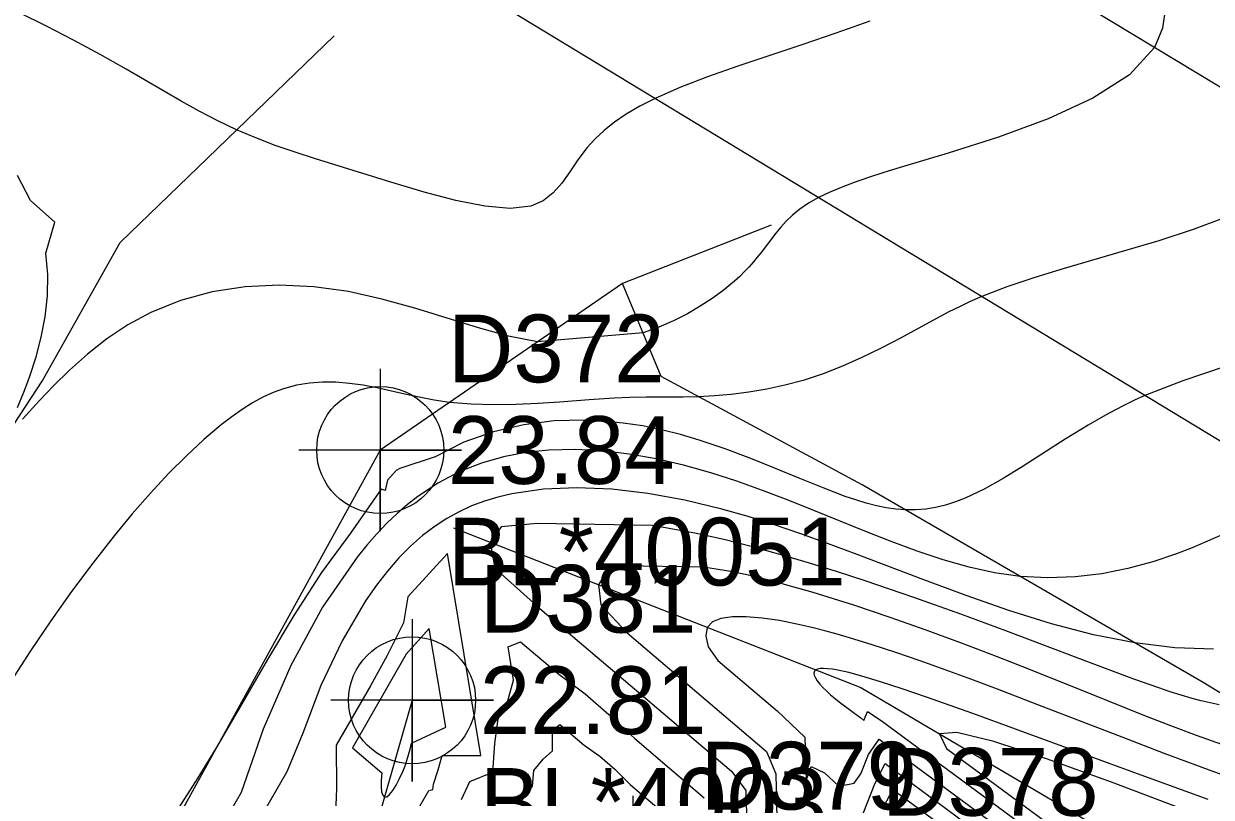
# Model space of a CAD drawing. Extents: x 2356077 to 2359823, y 225951 to 227822.
# Drawn here: x 2356579.39 to 2356623.22, y 227275.54 to 227304.09 of the extents above; entities that cross this region are included whole.
import ezdxf

# ---------------------------------------------------------------- set-up
doc = ezdxf.new("R2010")
doc.units = 0
for name, color, linetype in [('DTM Contours Major', 7, 'Continuous'), ('DTM Contours Minor', 7, 'Continuous'), ('Exist DTM Breakline', 7, 'Continuous'), ('Exist DTM Breakline Cogo Comment', 7, 'Continuous'), ('Exist DTM Breakline Cogo Elevation', 7, 'Continuous'), ('Exist DTM Breakline Cogo Number', 7, 'Continuous'), ('Exist DTM Breakline Cogo Point CELL', 7, 'Continuous'), ('Exist DTM Crownline', 7, 'Continuous'), ('Exist DTM Drainline', 7, 'Continuous'), ('Exist DTM Drainline Cogo Comment', 7, 'Continuous'), ('Exist DTM Drainline Cogo Elevation', 7, 'Continuous'), ('Exist DTM Drainline Cogo Number', 7, 'Continuous'), ('Exist DTM Drainline Cogo Point CELL', 7, 'Continuous'), ('Exist Roads EOP', 7, 'Continuous'), ('PH Exist DTM Breakline', 7, 'Continuous')]:
    doc.layers.add(name, color=color, linetype=linetype)

msp = doc.modelspace()

# ---------------------------------------------------------------- linework, layer by layer
at = {"layer": 'DTM Contours Major'}
for points in [[(2356623.773, 227296.955), (2356622.561, 227296.498), (2356621.285, 227296.085), (2356620.109, 227295.734), (2356617.8, 227295.063), (2356616.707, 227294.728), (2356615.683, 227294.385), (2356614.75, 227294.025), (2356614.326, 227293.839), (2356613.925, 227293.648), (2356613.542, 227293.455), (2356612.814, 227293.064), (2356611.751, 227292.485), (2356611.042, 227292.116), (2356610.331, 227291.769), (2356609.615, 227291.451), (2356608.893, 227291.167), (2356608.16, 227290.925), (2356607.489, 227290.746), (2356606.817, 227290.603), (2356606.154, 227290.492), (2356605.507, 227290.411), (2356604.887, 227290.356), (2356604.303, 227290.325), (2356603.736, 227290.311), (2356602.374, 227290.308), (2356601.759, 227290.293), (2356601.187, 227290.266), (2356600.259, 227290.205), (2356599.172, 227290.125), (2356598.377, 227290.074), (2356597.559, 227290.036), (2356596.731, 227290.024), (2356595.909, 227290.047), (2356595.108, 227290.116), (2356594.54, 227290.2), (2356593.989, 227290.305), (2356593.453, 227290.421), (2356592.421, 227290.651), (2356591.921, 227290.746), (2356591.413, 227290.817), (2356590.913, 227290.857), (2356590.421, 227290.861), (2356589.935, 227290.825), (2356589.457, 227290.746), (2356588.985, 227290.619), (2356588.601, 227290.477), (2356588.219, 227290.302), (2356587.837, 227290.095), (2356587.455, 227289.856), (2356587.069, 227289.586), (2356586.679, 227289.287), (2356586.043, 227288.751), (2356585.394, 227288.148), (2356584.735, 227287.485), (2356584.069, 227286.768), (2356583.4, 227286.001), (2356582.73, 227285.192), (2356581.936, 227284.181), (2356581.153, 227283.13), (2356580.387, 227282.048), (2356579.645, 227280.949), (2356578.932, 227279.842)], [(2356623.617, 227277.489), (2356622.681, 227277.818), (2356621.736, 227278.17), (2356620.775, 227278.543), (2356618.795, 227279.339), (2356616.547, 227280.243), (2356615.291, 227280.736), (2356614.006, 227281.227), (2356612.697, 227281.71), (2356611.369, 227282.18), (2356610.027, 227282.63), (2356609.278, 227282.868), (2356608.53, 227283.097), (2356607.783, 227283.312), (2356607.039, 227283.512), (2356606.3, 227283.694), (2356605.57, 227283.855), (2356604.476, 227284.036), (2356601.488, 227284.086), (2356600.883, 227283.832), (2356600.61, 227283.38), (2356600.69, 227282.641), (2356601.666, 227281.603), (2356606.812, 227277.232), (2356607.147, 227276.409), (2356607.215, 227273.657)], [(2356594.361, 227281.765), (2356593.51, 227280.823), (2356591.521, 227277.36), (2356592.614, 227276.439), (2356592.586, 227276.158), (2356592.583, 227275.922), (2356592.601, 227275.737), (2356592.641, 227275.61), (2356592.702, 227275.547), (2356592.79, 227275.555), (2356592.896, 227275.638), (2356593.014, 227275.785), (2356593.14, 227275.986), (2356593.267, 227276.231), (2356593.391, 227276.51), (2356593.465, 227276.701), (2356593.535, 227276.9), (2356593.599, 227277.107), (2356593.657, 227277.318), (2356593.707, 227277.535), (2356594.967, 227278.123), (2356594.361, 227281.765)], [(2356609.375, 227272.402), (2356610.806, 227276.035), (2356611.183, 227276.779), (2356616.506, 227272.852)]]:
    msp.add_lwpolyline(points, dxfattribs=at)
at = {"layer": 'DTM Contours Minor'}
for points in [[(2356610.622, 227304.187), (2356609.371, 227303.745), (2356608.144, 227303.331), (2356606.928, 227302.926), (2356605.748, 227302.527), (2356604.633, 227302.131), (2356603.609, 227301.736), (2356602.702, 227301.339), (2356602.132, 227301.049), (2356601.632, 227300.755), (2356601.193, 227300.457), (2356600.812, 227300.152), (2356600.479, 227299.842), (2356600.191, 227299.523), (2356599.849, 227299.073), (2356599.547, 227298.629), (2356599.254, 227298.213), (2356598.937, 227297.848), (2356598.566, 227297.557), (2356598.11, 227297.361), (2356597.345, 227297.272), (2356596.412, 227297.353), (2356595.344, 227297.566), (2356594.175, 227297.876), (2356592.938, 227298.247), (2356590.159, 227299.108), (2356589.413, 227299.35), (2356588.678, 227299.604), (2356587.956, 227299.877), (2356587.251, 227300.174), (2356586.553, 227300.506), (2356585.87, 227300.863), (2356585.197, 227301.239), (2356583.175, 227302.418), (2356582.208, 227302.959), (2356581.224, 227303.487), (2356580.229, 227303.999), (2356579.234, 227304.494)], [(2356621.533, 227304.689), (2356621.428, 227303.925), (2356621.124, 227303.217), (2356620.209, 227302.213), (2356618.856, 227301.34), (2356617.201, 227300.579), (2356615.375, 227299.912), (2356613.511, 227299.32), (2356611.743, 227298.785), (2356611.141, 227298.598), (2356610.573, 227298.415), (2356610.044, 227298.233), (2356609.558, 227298.052), (2356609.117, 227297.869), (2356608.726, 227297.682), (2356608.352, 227297.469), (2356608.034, 227297.251), (2356607.765, 227297.03), (2356607.534, 227296.808), (2356607.333, 227296.586), (2356607.153, 227296.366), (2356606.605, 227295.646), (2356606.469, 227295.472), (2356606.327, 227295.3), (2356606.167, 227295.12), (2356605.998, 227294.942), (2356605.817, 227294.765), (2356605.624, 227294.59), (2356605.417, 227294.414), (2356605.197, 227294.239), (2356604.8, 227293.949), (2356604.364, 227293.665), (2356603.89, 227293.39), (2356603.379, 227293.131), (2356602.832, 227292.894), (2356602.252, 227292.684), (2356598.351, 227292.347), (2356597.289, 227292.559), (2356596.176, 227292.863), (2356593.83, 227293.589), (2356592.614, 227293.931), (2356591.38, 227294.205), (2356590.096, 227294.381), (2356588.819, 227294.439), (2356587.563, 227294.377), (2356586.344, 227294.191), (2356585.178, 227293.878), (2356584.08, 227293.437), (2356583.24, 227292.979), (2356582.459, 227292.456), (2356581.74, 227291.891), (2356581.084, 227291.307), (2356580.495, 227290.729), (2356579.974, 227290.181), (2356579.351, 227289.49)], [(2356579.159, 227289.93), (2356579.395, 227290.492), (2356579.554, 227290.907), (2356579.633, 227291.125), (2356579.851, 227291.799), (2356580.039, 227292.517), (2356580.184, 227293.268), (2356580.271, 227294.043), (2356580.286, 227294.831), (2356580.213, 227295.622), (2356580.539, 227296.768), (2356579.646, 227297.567), (2356579.162, 227298.49)], [(2356623.739, 227291.434), (2356622.18, 227290.916), (2356620.773, 227290.368), (2356620.386, 227290.193), (2356620.017, 227290.014), (2356619.664, 227289.833), (2356619.326, 227289.648), (2356618.998, 227289.462), (2356618.68, 227289.275), (2356617.837, 227288.755), (2356616.278, 227287.757), (2356615.547, 227287.308), (2356614.837, 227286.912), (2356614.14, 227286.584), (2356613.778, 227286.443), (2356613.415, 227286.327), (2356613.051, 227286.237), (2356612.683, 227286.176), (2356612.311, 227286.144), (2356611.932, 227286.144), (2356611.583, 227286.172), (2356611.226, 227286.226), (2356610.862, 227286.302), (2356610.49, 227286.4), (2356610.108, 227286.515), (2356609.716, 227286.647), (2356608.895, 227286.955), (2356608.036, 227287.302), (2356607.144, 227287.67), (2356606.224, 227288.043), (2356605.28, 227288.4), (2356604.317, 227288.726), (2356603.628, 227288.928), (2356602.932, 227289.101), (2356602.229, 227289.244), (2356601.519, 227289.354), (2356600.803, 227289.427), (2356600.08, 227289.461), (2356598.965, 227289.431), (2356597.846, 227289.292), (2356596.734, 227289.032), (2356595.641, 227288.641), (2356594.579, 227288.106), (2356593.27, 227287.675), (2356593.14, 227287.598), (2356592.819, 227287.243), (2356592.727, 227286.866), (2356592.586, 227286.908), (2356591.448, 227285.288), (2356590.377, 227283.832), (2356589.36, 227282.254), (2356588.386, 227280.618), (2356587.447, 227278.985), (2356586.532, 227277.419), (2356585.816, 227276.254), (2356585.113, 227275.158)], [(2356623.648, 227285.241), (2356623.088, 227284.988), (2356622.522, 227284.748), (2356621.944, 227284.524), (2356621.063, 227284.229), (2356620.142, 227283.98), (2356619.186, 227283.791), (2356618.201, 227283.671), (2356617.193, 227283.633), (2356616.167, 227283.689), (2356615.229, 227283.825), (2356614.283, 227284.034), (2356613.329, 227284.304), (2356612.37, 227284.623), (2356611.406, 227284.978), (2356610.438, 227285.358), (2356608.555, 227286.122), (2356607.609, 227286.5), (2356606.661, 227286.864), (2356605.71, 227287.204), (2356604.756, 227287.514), (2356603.748, 227287.796), (2356602.74, 227288.029), (2356601.735, 227288.206), (2356600.736, 227288.322), (2356599.748, 227288.371), (2356598.774, 227288.348), (2356597.93, 227288.262), (2356597.1, 227288.108), (2356596.285, 227287.877), (2356595.485, 227287.561), (2356594.702, 227287.151), (2356593.935, 227286.641), (2356593.552, 227286.34), (2356593.173, 227286.01), (2356592.798, 227285.651), (2356592.426, 227285.263), (2356592.059, 227284.845), (2356591.694, 227284.396), (2356590.422, 227282.55), (2356589.247, 227280.403), (2356588.229, 227278.047), (2356587.414, 227275.72), (2356586.309, 227273.796)], [(2356623.307, 227281.007), (2356621.873, 227281.059), (2356620.403, 227281.233), (2356618.882, 227281.534), (2356617.328, 227281.943), (2356615.756, 227282.434), (2356614.18, 227282.982), (2356612.613, 227283.562), (2356610.059, 227284.534), (2356609.063, 227284.905), (2356608.077, 227285.259), (2356607.1, 227285.591), (2356606.127, 227285.897), (2356605.157, 227286.173), (2356603.788, 227286.501), (2356602.431, 227286.748), (2356601.1, 227286.906), (2356599.81, 227286.964), (2356598.573, 227286.913), (2356597.404, 227286.742), (2356596.894, 227286.621), (2356596.4, 227286.472), (2356595.921, 227286.291), (2356595.458, 227286.079), (2356595.009, 227285.833), (2356594.573, 227285.551), (2356594.113, 227285.202), (2356593.667, 227284.809), (2356593.235, 227284.372), (2356592.815, 227283.89), (2356592.407, 227283.363), (2356592.009, 227282.791), (2356591.142, 227281.317), (2356590.359, 227279.667), (2356589.695, 227277.904), (2356589.103, 227276.473), (2356588.268, 227275.02)], [(2356623.511, 227278.949), (2356623.18, 227279.02), (2356622.85, 227279.101), (2356622.518, 227279.19), (2356622.119, 227279.306), (2356621.71, 227279.435), (2356621.29, 227279.575), (2356620.403, 227279.889), (2356618.625, 227280.553), (2356615.636, 227281.682), (2356613.984, 227282.292), (2356612.25, 227282.911), (2356610.451, 227283.524), (2356609.43, 227283.857), (2356608.396, 227284.179), (2356607.35, 227284.487), (2356606.295, 227284.778), (2356605.233, 227285.048), (2356604.165, 227285.293), (2356602.599, 227285.57), (2356598.342, 227285.642), (2356597.012, 227285.52), (2356596.603, 227284.95), (2356596.774, 227283.99), (2356598.442, 227282.509), (2356605.516, 227276.5), (2356606.049, 227275.786), (2356606.103, 227273.613)], [(2356595.027, 227284.542), (2356593.573, 227282.933), (2356593.415, 227281.982), (2356592.811, 227280.766), (2356592.186, 227279.655), (2356590.927, 227277.463), (2356590.932, 227275.862), (2356590.883, 227274.641), (2356590.845, 227273.889), (2356590.881, 227273.221), (2356590.983, 227272.657), (2356591.146, 227272.219), (2356591.362, 227271.926), (2356591.626, 227271.8), (2356591.96, 227271.866), (2356592.34, 227272.213), (2356594.008, 227275.209), (2356594.339, 227275.783), (2356594.491, 227275.83), (2356594.518, 227276.016), (2356594.689, 227276.546), (2356594.836, 227277.086), (2356596.268, 227277.079), (2356595.027, 227284.542)], [(2356624.71, 227275.977), (2356623.12, 227276.55), (2356621.524, 227277.145), (2356619.934, 227277.752), (2356616.824, 227278.953), (2356615.329, 227279.525), (2356614.351, 227279.893), (2356613.4, 227280.244), (2356612.476, 227280.574), (2356611.578, 227280.883), (2356610.708, 227281.168), (2356609.866, 227281.428), (2356609.41, 227281.559), (2356608.964, 227281.682), (2356608.529, 227281.793), (2356608.104, 227281.894), (2356607.691, 227281.983), (2356607.291, 227282.058), (2356606.649, 227282.154), (2356606.063, 227282.203), (2356605.549, 227282.201), (2356605.126, 227282.138), (2356604.809, 227282.01), (2356604.617, 227281.809), (2356604.562, 227281.493), (2356604.656, 227281.096), (2356605.015, 227280.592), (2356607.202, 227278.734), (2356608.227, 227277.757), (2356608.266, 227276.156), (2356608.458, 227276.68), (2356608.953, 227276.439), (2356609.479, 227275.949), (2356610.046, 227276.063), (2356610.289, 227276.399), (2356610.572, 227277.116), (2356610.963, 227277.684), (2356616.997, 227273.233)], [(2356595.548, 227275.458), (2356595.852, 227276.118), (2356596.711, 227276.464), (2356596.78, 227277.524), (2356596.9, 227278.432), (2356597.266, 227279.096), (2356597.473, 227279.862), (2356597.269, 227281.089), (2356597.73, 227281.281), (2356599.144, 227280.08), (2356600.109, 227279.352), (2356600.987, 227278.591), (2356601.942, 227277.703), (2356604.509, 227275.523)], [(2356623.107, 227275.451), (2356620.767, 227276.302), (2356616.369, 227277.918), (2356614.422, 227278.628), (2356612.717, 227279.235), (2356611.81, 227279.545), (2356611.015, 227279.804), (2356610.331, 227280.01), (2356609.845, 227280.139), (2356609.435, 227280.23), (2356609.238, 227280.264), (2356609.065, 227280.285), (2356608.916, 227280.293), (2356608.793, 227280.288), (2356608.695, 227280.27), (2356608.624, 227280.239), (2356608.575, 227280.188), (2356608.557, 227280.121), (2356608.571, 227280.04), (2356608.613, 227279.944), (2356608.682, 227279.836), (2356608.777, 227279.716), (2356608.888, 227279.594), (2356609.02, 227279.464), (2356609.174, 227279.323), (2356609.349, 227279.174), (2356609.547, 227279.016), (2356609.768, 227278.849), (2356610.019, 227278.667), (2356610.295, 227278.475), (2356610.405, 227278.368), (2356610.537, 227278.702), (2356611.038, 227278.37), (2356616.97, 227273.997)], [(2356597.702, 227275.324), (2356598.17, 227275.945), (2356598.217, 227276.525), (2356598.567, 227276.943), (2356598.911, 227277.251), (2356598.907, 227278.014), (2356599.174, 227278.221), (2356600.074, 227277.457), (2356600.658, 227277.05), (2356601.21, 227276.576), (2356601.788, 227276.001), (2356603.413, 227274.621)], [(2356622.234, 227275.079), (2356619.542, 227276.091), (2356617.147, 227276.957), (2356615.193, 227277.598), (2356613.828, 227277.931), (2356613.197, 227277.875), (2356613.446, 227277.336), (2356621.253, 227271.577)], [(2356611.137, 227275.201), (2356611.474, 227275.822), (2356616.107, 227272.405)]]:
    msp.add_lwpolyline(points, dxfattribs=at)
at = {"layer": 'Exist DTM Breakline'}
msp.add_lwpolyline([(2356592.549, 227288.356), (2356582.582, 227270.24), (2356579.63, 227256.937), (2356592.641, 227249.897), (2356595.601, 227262.555), (2356603.607, 227269.245)], dxfattribs=at)
at = {"layer": 'Exist DTM Breakline Cogo Point CELL'}
for points in [[(2356592.549, 227291.356), (2356592.549, 227285.356), (2356592.549, 227288.356), (2356595.549, 227288.356), (2356589.549, 227288.356)], [(2356601.869, 227275.585), (2356601.869, 227269.585), (2356601.869, 227272.585), (2356604.869, 227272.585), (2356598.869, 227272.585)]]:
    msp.add_lwpolyline(points, dxfattribs=at)
msp.add_circle((2356592.549, 227288.356), 2.344, dxfattribs=at)
at = {"layer": 'Exist DTM Crownline'}
msp.add_lwpolyline([(2357542.756, 226741.609), (2357459.889, 226792.427), (2357374.177, 226844.74), (2357291.426, 226895.083), (2357208.118, 226946.275), (2357125.882, 226996.539), (2357045.017, 227045.595), (2356966.337, 227093.498), (2356883.413, 227143.712), (2356799.704, 227194.618), (2356722.637, 227241.528), (2356636.765, 227293.74), (2356553.053, 227344.465), (2356470.397, 227394.758), (2356383.201, 227447.638), (2356299.889, 227498.478), (2356223.248, 227545.375)], dxfattribs=at)
at = {"layer": 'Exist DTM Drainline'}
msp.add_line((2356593.728, 227279.118), (2356588.247, 227260.035), dxfattribs=at)
at = {"layer": 'Exist DTM Drainline Cogo Point CELL'}
msp.add_lwpolyline([(2356593.728, 227282.118), (2356593.728, 227276.118), (2356593.728, 227279.118), (2356596.728, 227279.118), (2356590.728, 227279.118)], dxfattribs=at)
msp.add_circle((2356593.728, 227279.118), 2.344, dxfattribs=at)
at = {"layer": 'Exist Roads EOP'}
msp.add_lwpolyline([(2357548.158, 226751.097), (2357551.518, 226748.955), (2357539.932, 226730.044), (2357536.732, 226732.588), (2357457.094, 226780.918), (2357368.575, 226834.971), (2357285.95, 226885.112), (2357202.56, 226936.462), (2357119.743, 226986.718), (2357040.047, 227034.838), (2356959.55, 227083.993), (2356876.77, 227134.388), (2356794.33, 227184.148), (2356716.529, 227232.438), (2356632.17, 227283.448), (2356547.589, 227334.799), (2356465.16, 227384.805), (2356376.528, 227438.798), (2356293.908, 227488.913), (2356217.843, 227535.566)], dxfattribs=at)
at = {"layer": 'PH Exist DTM Breakline'}
for points in [[(2356565.099, 227299.179), (2356564.53, 227291.121), (2356566.865, 227281.991), (2356569.864, 227280.305), (2356574.675, 227282.655), (2356580.07, 227290.899), (2356582.948, 227296.02), (2356590.848, 227303.646)], [(2356606.983, 227296.655), (2356601.494, 227294.51), (2356592.549, 227288.356)], [(2356874.006, 227127.776), (2356827.187, 227157.253), (2356798.45, 227174.201), (2356773.903, 227189.099), (2356754.358, 227199.973), (2356736.653, 227209.957), (2356718.488, 227220.641), (2356700.429, 227231.907), (2356681.257, 227242.915), (2356663.176, 227254.535), (2356644.166, 227266.793), (2356622.923, 227279.772), (2356610.333, 227287.071), (2356602.922, 227291.069), (2356601.494, 227294.51)], [(2356595.251, 227285.48), (2356610.292, 227279.585), (2356630.224, 227267.853), (2356651.648, 227254.925), (2356672.172, 227242.038), (2356694.087, 227228.261), (2356715.804, 227214.703), (2356738.018, 227201.132), (2356760.194, 227188.688), (2356783.837, 227175.884), (2356808.534, 227162.068)]]:
    msp.add_lwpolyline(points, dxfattribs=at)

# ---------------------------------------------------------------- texts
at = {"layer": 'Exist DTM Breakline Cogo Comment'}
msp.add_text('BL*40051', height=2.5, dxfattribs=at).set_placement((2356595.049, 227283.356))
at = {"layer": 'Exist DTM Breakline Cogo Elevation'}
msp.add_text('23.84', height=2.5, dxfattribs=at).set_placement((2356595.049, 227287.106))
at = {"layer": 'Exist DTM Breakline Cogo Number'}
for s, p in [('D372', (2356595.049, 227290.856)), ('D379', (2356604.369, 227275.085)), ('D378', (2356611.072, 227274.858))]:
    msp.add_text(s, height=2.5, dxfattribs=at).set_placement(p)
at = {"layer": 'Exist DTM Drainline Cogo Comment'}
msp.add_text('BL*4003', height=2.5, dxfattribs=at).set_placement((2356596.228, 227274.118))
at = {"layer": 'Exist DTM Drainline Cogo Elevation'}
msp.add_text('22.81', height=2.5, dxfattribs=at).set_placement((2356596.228, 227277.868))
at = {"layer": 'Exist DTM Drainline Cogo Number'}
msp.add_text('D381', height=2.5, dxfattribs=at).set_placement((2356596.228, 227281.618))

doc.saveas('drawing.dxf')
